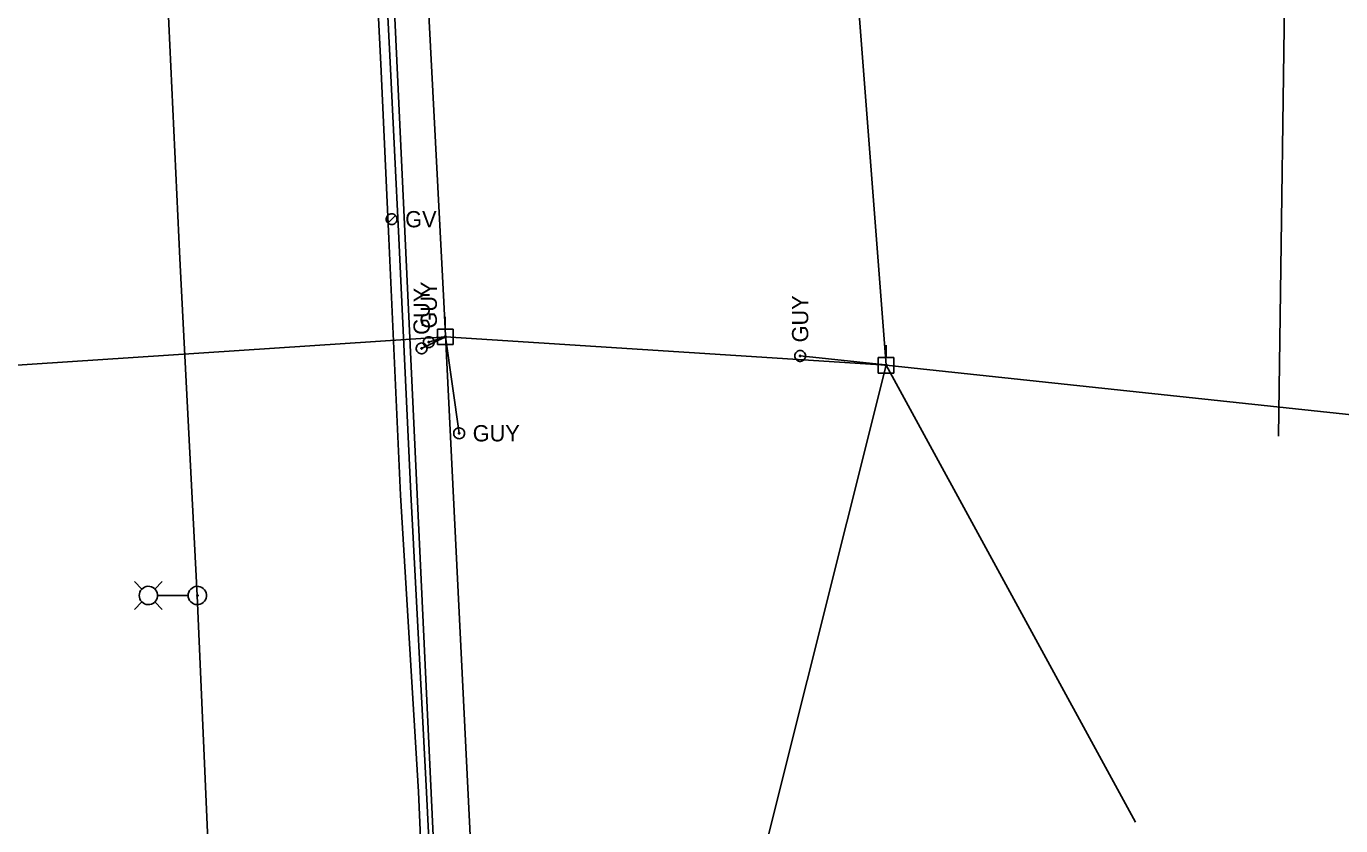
# Model space of a CAD drawing. Extents: x 596028 to 606371, y 330010 to 403088.
# Drawn here: x 604941.1 to 605252.5, y 334322.4 to 334511.9 of the extents above; entities that cross this region are included whole.
import ezdxf

# ---------------------------------------------------------------- set-up
doc = ezdxf.new("R2010")
doc.units = 0
for name, color, linetype in [('E_LTG', 7, 'Continuous'), ('E_LTG_CID', 7, 'Continuous'), ('E_UTL_EGuyWire', 7, 'Continuous'), ('E_UTL_EPowerPole', 7, 'Continuous'), ('E_UTL_G', 7, 'Continuous'), ('E_UTL_G_UG', 7, 'Continuous'), ('E_UTL_Overhead', 7, 'Continuous'), ('E_UTL_W_UG', 7, 'Continuous')]:
    doc.layers.add(name, color=color, linetype=linetype)

msp = doc.modelspace()

# ---------------------------------------------------------------- linework, layer by layer
at = {"layer": 'E_LTG'}
for points in [[(604968.46, 334378.48), (604966.69, 334380.26)], [(604971.51, 334378.48), (604973.29, 334380.26)], [(604967.81, 334376.96), (604967.85, 334376.55), (604967.97, 334376.15), (604968.16, 334375.79), (604968.41, 334375.46), (604968.72, 334375.19), (604969.08, 334374.98), (604969.47, 334374.85), (604969.88, 334374.79), (604970.3, 334374.81), (604970.7, 334374.91), (604971.07, 334375.08), (604971.41, 334375.32), (604971.7, 334375.62), (604971.92, 334375.96), (604972.07, 334376.35), (604972.15, 334376.75), (604972.15, 334377.17), (604972.07, 334377.57), (604971.92, 334377.96), (604971.7, 334378.31), (604971.41, 334378.61), (604971.07, 334378.85), (604970.7, 334379.02), (604970.3, 334379.11), (604969.88, 334379.13), (604969.47, 334379.08), (604969.08, 334378.94), (604968.72, 334378.73), (604968.41, 334378.46), (604968.16, 334378.14), (604967.97, 334377.77), (604967.85, 334377.37), (604967.81, 334376.96)], [(604972.2, 334376.96), (604979.38, 334376.96)], [(604979.41, 334376.96), (604979.45, 334376.55), (604979.57, 334376.15), (604979.76, 334375.79), (604980.02, 334375.46), (604980.33, 334375.19), (604980.69, 334374.98), (604981.08, 334374.85), (604981.49, 334374.79), (604981.9, 334374.81), (604982.3, 334374.91), (604982.68, 334375.08), (604983.01, 334375.32), (604983.3, 334375.62), (604983.52, 334375.96), (604983.68, 334376.35), (604983.76, 334376.75), (604983.76, 334377.17), (604983.68, 334377.57), (604983.52, 334377.96), (604983.3, 334378.31), (604983.01, 334378.61), (604982.68, 334378.85), (604982.3, 334379.02), (604981.9, 334379.11), (604981.49, 334379.13), (604981.08, 334379.08), (604980.69, 334378.94), (604980.33, 334378.73), (604980.02, 334378.46), (604979.76, 334378.14), (604979.57, 334377.77), (604979.45, 334377.37), (604979.41, 334376.96)], [(604981.42, 334376.96), (604981.43, 334376.93), (604981.44, 334376.9), (604981.45, 334376.87), (604981.47, 334376.85), (604981.49, 334376.83), (604981.52, 334376.81), (604981.55, 334376.8), (604981.58, 334376.8), (604981.61, 334376.8), (604981.64, 334376.8), (604981.67, 334376.82), (604981.7, 334376.84), (604981.72, 334376.86), (604981.74, 334376.88), (604981.75, 334376.91), (604981.76, 334376.95), (604981.76, 334376.98), (604981.75, 334377.01), (604981.74, 334377.04), (604981.72, 334377.06), (604981.7, 334377.09), (604981.67, 334377.11), (604981.64, 334377.12), (604981.61, 334377.13), (604981.58, 334377.13), (604981.55, 334377.12), (604981.52, 334377.11), (604981.49, 334377.1), (604981.47, 334377.08), (604981.45, 334377.05), (604981.44, 334377.02), (604981.43, 334376.99), (604981.42, 334376.96)], [(604968.46, 334375.44), (604966.69, 334373.66)], [(604971.51, 334375.44), (604973.29, 334373.66)]]:
    msp.add_lwpolyline(points, dxfattribs=at)
at = {"layer": 'E_LTG_CID'}
msp.add_lwpolyline([(605010.35, 333891.22), (605002.22, 333986.67), (604999.56, 334013), (604995.2, 334088.09), (604992.37, 334163.31), (604990.63, 334201.5), (604987.81, 334245.82), (604984.57, 334308.11), (604981.59, 334376.96), (604977.46, 334456.81), (604974.81, 334512.43), (604972.91, 334554.54), (604971.93, 334555.31), (604969.99, 334606.09), (604967.03, 334670.29), (604963.28, 334734.35)], dxfattribs=at)
at = {"layer": 'E_UTL_EGuyWire'}
for p, q in [((605034.73, 334435.52), (605040.37, 334438.27)), ((605036.43, 334437), (605040.37, 334438.27)), ((605043.62, 334415.4), (605040.37, 334438.27)), ((605144.59, 334431.63), (605124.41, 334433.73))]:
    msp.add_line(p, q, dxfattribs=at)
for points in [[(605034.73, 334436.81), (605034.49, 334436.78), (605034.26, 334436.71), (605034.04, 334436.6), (605033.85, 334436.45), (605033.69, 334436.27), (605033.56, 334436.06), (605033.48, 334435.82), (605033.45, 334435.58), (605033.46, 334435.34), (605033.52, 334435.1), (605033.62, 334434.88), (605033.76, 334434.68), (605033.94, 334434.51), (605034.14, 334434.38), (605034.37, 334434.29), (605034.61, 334434.24), (605034.85, 334434.24), (605035.09, 334434.29), (605035.32, 334434.38), (605035.53, 334434.51), (605035.7, 334434.68), (605035.84, 334434.88), (605035.94, 334435.1), (605036, 334435.34), (605036.01, 334435.58), (605035.98, 334435.82), (605035.9, 334436.06), (605035.78, 334436.27), (605035.62, 334436.45), (605035.43, 334436.6), (605035.21, 334436.71), (605034.97, 334436.78), (605034.73, 334436.81)], [(605034.73, 334435.68), (605034.7, 334435.68), (605034.67, 334435.67), (605034.65, 334435.66), (605034.62, 334435.64), (605034.6, 334435.62), (605034.59, 334435.59), (605034.58, 334435.56), (605034.57, 334435.53), (605034.57, 334435.5), (605034.58, 334435.47), (605034.59, 334435.44), (605034.61, 334435.42), (605034.63, 334435.4), (605034.66, 334435.38), (605034.69, 334435.37), (605034.72, 334435.36), (605034.75, 334435.36), (605034.78, 334435.37), (605034.81, 334435.38), (605034.83, 334435.4), (605034.85, 334435.42), (605034.87, 334435.44), (605034.88, 334435.47), (605034.89, 334435.5), (605034.89, 334435.53), (605034.89, 334435.56), (605034.88, 334435.59), (605034.86, 334435.62), (605034.84, 334435.64), (605034.82, 334435.66), (605034.79, 334435.67), (605034.76, 334435.68), (605034.73, 334435.68)], [(605036.43, 334438.28), (605036.18, 334438.26), (605035.95, 334438.19), (605035.73, 334438.08), (605035.54, 334437.93), (605035.38, 334437.74), (605035.26, 334437.53), (605035.18, 334437.3), (605035.14, 334437.06), (605035.16, 334436.82), (605035.21, 334436.58), (605035.31, 334436.36), (605035.46, 334436.16), (605035.63, 334435.99), (605035.84, 334435.86), (605036.06, 334435.77), (605036.3, 334435.72), (605036.55, 334435.72), (605036.79, 334435.77), (605037.01, 334435.86), (605037.22, 334435.99), (605037.4, 334436.16), (605037.54, 334436.36), (605037.64, 334436.58), (605037.7, 334436.82), (605037.71, 334437.06), (605037.67, 334437.3), (605037.59, 334437.53), (605037.47, 334437.74), (605037.31, 334437.93), (605037.12, 334438.08), (605036.9, 334438.19), (605036.67, 334438.26), (605036.43, 334438.28)], [(605036.43, 334437.16), (605036.4, 334437.16), (605036.37, 334437.15), (605036.34, 334437.13), (605036.32, 334437.12), (605036.3, 334437.09), (605036.28, 334437.07), (605036.27, 334437.04), (605036.27, 334437.01), (605036.27, 334436.98), (605036.27, 334436.95), (605036.29, 334436.92), (605036.3, 334436.89), (605036.33, 334436.87), (605036.35, 334436.86), (605036.38, 334436.85), (605036.41, 334436.84), (605036.44, 334436.84), (605036.47, 334436.85), (605036.5, 334436.86), (605036.53, 334436.87), (605036.55, 334436.89), (605036.56, 334436.92), (605036.58, 334436.95), (605036.58, 334436.98), (605036.59, 334437.01), (605036.58, 334437.04), (605036.57, 334437.07), (605036.56, 334437.09), (605036.54, 334437.12), (605036.51, 334437.13), (605036.49, 334437.15), (605036.46, 334437.16), (605036.43, 334437.16)], [(605124.41, 334435.01), (605124.17, 334434.99), (605123.94, 334434.92), (605123.72, 334434.81), (605123.53, 334434.66), (605123.37, 334434.47), (605123.25, 334434.26), (605123.17, 334434.03), (605123.13, 334433.79), (605123.14, 334433.55), (605123.2, 334433.31), (605123.3, 334433.09), (605123.44, 334432.89), (605123.62, 334432.72), (605123.83, 334432.59), (605124.05, 334432.5), (605124.29, 334432.45), (605124.54, 334432.45), (605124.77, 334432.5), (605125, 334432.59), (605125.21, 334432.72), (605125.38, 334432.89), (605125.52, 334433.09), (605125.63, 334433.31), (605125.68, 334433.55), (605125.7, 334433.79), (605125.66, 334434.03), (605125.58, 334434.26), (605125.46, 334434.47), (605125.3, 334434.66), (605125.11, 334434.81), (605124.89, 334434.92), (605124.66, 334434.99), (605124.41, 334435.01)], [(605124.41, 334433.89), (605124.38, 334433.89), (605124.35, 334433.88), (605124.33, 334433.86), (605124.3, 334433.84), (605124.28, 334433.82), (605124.27, 334433.79), (605124.26, 334433.77), (605124.25, 334433.74), (605124.25, 334433.7), (605124.26, 334433.68), (605124.27, 334433.65), (605124.29, 334433.62), (605124.31, 334433.6), (605124.34, 334433.59), (605124.37, 334433.57), (605124.4, 334433.57), (605124.43, 334433.57), (605124.46, 334433.57), (605124.49, 334433.59), (605124.51, 334433.6), (605124.53, 334433.62), (605124.55, 334433.65), (605124.56, 334433.68), (605124.57, 334433.7), (605124.57, 334433.74), (605124.57, 334433.77), (605124.56, 334433.79), (605124.54, 334433.82), (605124.52, 334433.84), (605124.5, 334433.86), (605124.47, 334433.88), (605124.44, 334433.89), (605124.41, 334433.89)], [(605044.91, 334415.4), (605044.88, 334415.64), (605044.81, 334415.88), (605044.7, 334416.1), (605044.55, 334416.29), (605044.37, 334416.45), (605044.16, 334416.57), (605043.93, 334416.65), (605043.68, 334416.68), (605043.44, 334416.67), (605043.2, 334416.61), (605042.98, 334416.51), (605042.78, 334416.37), (605042.61, 334416.2), (605042.48, 334415.99), (605042.39, 334415.76), (605042.35, 334415.52), (605042.35, 334415.28), (605042.39, 334415.04), (605042.48, 334414.81), (605042.61, 334414.61), (605042.78, 334414.43), (605042.98, 334414.29), (605043.2, 334414.19), (605043.44, 334414.13), (605043.68, 334414.12), (605043.93, 334414.15), (605044.16, 334414.23), (605044.37, 334414.36), (605044.55, 334414.52), (605044.7, 334414.71), (605044.81, 334414.93), (605044.88, 334415.16), (605044.91, 334415.4)], [(605043.78, 334415.4), (605043.78, 334415.43), (605043.77, 334415.46), (605043.76, 334415.49), (605043.74, 334415.51), (605043.72, 334415.53), (605043.69, 334415.55), (605043.66, 334415.56), (605043.63, 334415.56), (605043.6, 334415.56), (605043.57, 334415.55), (605043.54, 334415.54), (605043.52, 334415.52), (605043.5, 334415.5), (605043.48, 334415.48), (605043.47, 334415.45), (605043.46, 334415.42), (605043.46, 334415.39), (605043.47, 334415.36), (605043.48, 334415.33), (605043.5, 334415.3), (605043.52, 334415.28), (605043.54, 334415.26), (605043.57, 334415.25), (605043.6, 334415.24), (605043.63, 334415.24), (605043.66, 334415.25), (605043.69, 334415.26), (605043.72, 334415.27), (605043.74, 334415.29), (605043.76, 334415.32), (605043.77, 334415.34), (605043.78, 334415.37), (605043.78, 334415.4)]]:
    msp.add_lwpolyline(points, dxfattribs=at)
at = {"layer": 'E_UTL_EPowerPole'}
for points in [[(605040.34, 334440.11), (605040.34, 334443.02)], [(605042.18, 334440.11), (605038.5, 334440.11)], [(605038.5, 334440.11), (605038.5, 334436.42)], [(605042.18, 334436.42), (605042.18, 334440.11)], [(605038.5, 334436.42), (605042.18, 334436.42)], [(605040.61, 334438.27), (605040.61, 334438.32), (605040.59, 334438.36), (605040.57, 334438.4), (605040.55, 334438.43), (605040.51, 334438.46), (605040.47, 334438.49), (605040.43, 334438.5), (605040.38, 334438.51), (605040.34, 334438.51), (605040.3, 334438.5), (605040.25, 334438.48), (605040.22, 334438.45), (605040.19, 334438.42), (605040.16, 334438.38), (605040.14, 334438.34), (605040.14, 334438.29), (605040.14, 334438.25), (605040.14, 334438.2), (605040.16, 334438.16), (605040.19, 334438.12), (605040.22, 334438.09), (605040.25, 334438.06), (605040.3, 334438.04), (605040.34, 334438.03), (605040.38, 334438.03), (605040.43, 334438.04), (605040.47, 334438.05), (605040.51, 334438.08), (605040.55, 334438.11), (605040.57, 334438.14), (605040.59, 334438.18), (605040.61, 334438.22), (605040.61, 334438.27)], [(605144.77, 334433.36), (605144.77, 334436.27)], [(605146.62, 334433.36), (605142.93, 334433.36)], [(605142.93, 334433.36), (605142.93, 334429.67)], [(605146.62, 334429.67), (605146.62, 334433.36)], [(605142.93, 334429.67), (605146.62, 334429.67)], [(605145.04, 334431.52), (605145.04, 334431.57), (605145.03, 334431.61), (605145, 334431.65), (605144.98, 334431.69), (605144.94, 334431.72), (605144.9, 334431.74), (605144.86, 334431.75), (605144.82, 334431.76), (605144.77, 334431.76), (605144.73, 334431.75), (605144.68, 334431.73), (605144.65, 334431.7), (605144.62, 334431.67), (605144.59, 334431.63), (605144.58, 334431.59), (605144.57, 334431.54), (605144.57, 334431.5), (605144.58, 334431.45), (605144.59, 334431.41), (605144.62, 334431.37), (605144.65, 334431.34), (605144.68, 334431.31), (605144.73, 334431.3), (605144.77, 334431.28), (605144.82, 334431.28), (605144.86, 334431.29), (605144.9, 334431.3), (605144.94, 334431.33), (605144.98, 334431.36), (605145, 334431.39), (605145.03, 334431.43), (605145.04, 334431.48), (605145.04, 334431.52)]]:
    msp.add_lwpolyline(points, dxfattribs=at)
at = {"layer": 'E_UTL_G'}
for points in [[(605028.91, 334466.14), (605028.89, 334466.38), (605028.82, 334466.62), (605028.71, 334466.83), (605028.56, 334467.03), (605028.37, 334467.19), (605028.16, 334467.31), (605027.93, 334467.39), (605027.69, 334467.42), (605027.45, 334467.41), (605027.21, 334467.35), (605026.99, 334467.25), (605026.79, 334467.11), (605026.62, 334466.93), (605026.49, 334466.73), (605026.4, 334466.5), (605026.35, 334466.26), (605026.35, 334466.02), (605026.4, 334465.78), (605026.49, 334465.55), (605026.62, 334465.35), (605026.79, 334465.17), (605026.99, 334465.03), (605027.21, 334464.93), (605027.45, 334464.87), (605027.69, 334464.86), (605027.93, 334464.89), (605028.16, 334464.97), (605028.37, 334465.1), (605028.56, 334465.26), (605028.71, 334465.45), (605028.82, 334465.66), (605028.89, 334465.9), (605028.91, 334466.14)], [(605026.72, 334465.23), (605028.54, 334467.05)]]:
    msp.add_lwpolyline(points, dxfattribs=at)
at = {"layer": 'E_UTL_G_UG'}
for points in [[(605040.23, 334191.32), (605039.92, 334228.6), (605037.6, 334251), (605035.78, 334288.54), (605033.99, 334330.42), (605029.72, 334400.72), (605027, 334461.53), (605025.04, 334502.92), (605022.08, 334562.25), (605019.16, 334619.47), (605016.73, 334688.85), (605013.32, 334719.29), (605013.33, 334743.69)], [(605040.23, 334191.32), (605039.92, 334228.6), (605037.6, 334251), (605035.78, 334288.54), (605033.99, 334330.42), (605029.72, 334400.72), (605027, 334461.53), (605025.04, 334502.92), (605022.08, 334562.25), (605019.16, 334619.47), (605016.73, 334688.85), (605013.32, 334719.29), (605013.33, 334743.69)], [(605051.05, 333995.08), (605049.47, 334015.72), (605046.07, 334056.96), (605044.47, 334091.26), (605041.93, 334140.57), (605039.98, 334174.15), (605041.91, 334191.85), (605041.77, 334227.61), (605040.14, 334251.24), (605037.95, 334288.67), (605035.85, 334330.32), (605032.15, 334401.1), (605029.33, 334461.67), (605027.31, 334503.35), (605024.31, 334562.57), (605021.46, 334619.32), (605018.89, 334689.8), (605016.63, 334727.49)], [(605237.77, 334414.73), (605241.39, 334676.77)]]:
    msp.add_lwpolyline(points, dxfattribs=at)
at = {"layer": 'E_UTL_Overhead'}
for p, q in [((605144.8, 334431.52), (605137.45, 334526.81)), ((604786.03, 334421.35), (605040.52, 334438.28)), ((605040.37, 334438.27), (605144.8, 334431.52)), ((605116.78, 334319.62), (605144.8, 334431.52)), ((605144.8, 334431.52), (605338.42, 334410.84)), ((605203.89, 334323.26), (605144.8, 334431.52))]:
    msp.add_line(p, q, dxfattribs=at)
msp.add_lwpolyline([(605060.82, 334038.02), (605055.03, 334170.54), (605046.79, 334308.95), (605039.96, 334446.59), (605033.68, 334567.58), (605029.55, 334681.31), (605027.59, 334747.04), (605025.74, 334817.42), (605020.39, 334948.8), (605014.12, 335115.1), (605007.91, 335297.38), (604985.32, 335465.29), (604968.51, 335602.26), (604952.43, 335708.38), (604942.9, 335774.97)], dxfattribs=at)
at = {"layer": 'E_UTL_W_UG'}
msp.add_lwpolyline([(605043.15, 334198.7), (605020.06, 334690.83)], dxfattribs=at)

# ---------------------------------------------------------------- texts
at = {"layer": 'E_UTL_EGuyWire'}
for p in [(605038.35, 334440.21), (605036.66, 334438.73), (605126.34, 334436.94)]:
    msp.add_text('GUY', height=3.85, rotation=90, dxfattribs=at).set_placement(p)
msp.add_text('GUY', height=3.85, dxfattribs=at).set_placement((605046.83, 334413.48))
at = {"layer": 'E_UTL_G'}
msp.add_text('GV', height=3.85, dxfattribs=at).set_placement((605030.84, 334464.22))

doc.saveas('drawing.dxf')
